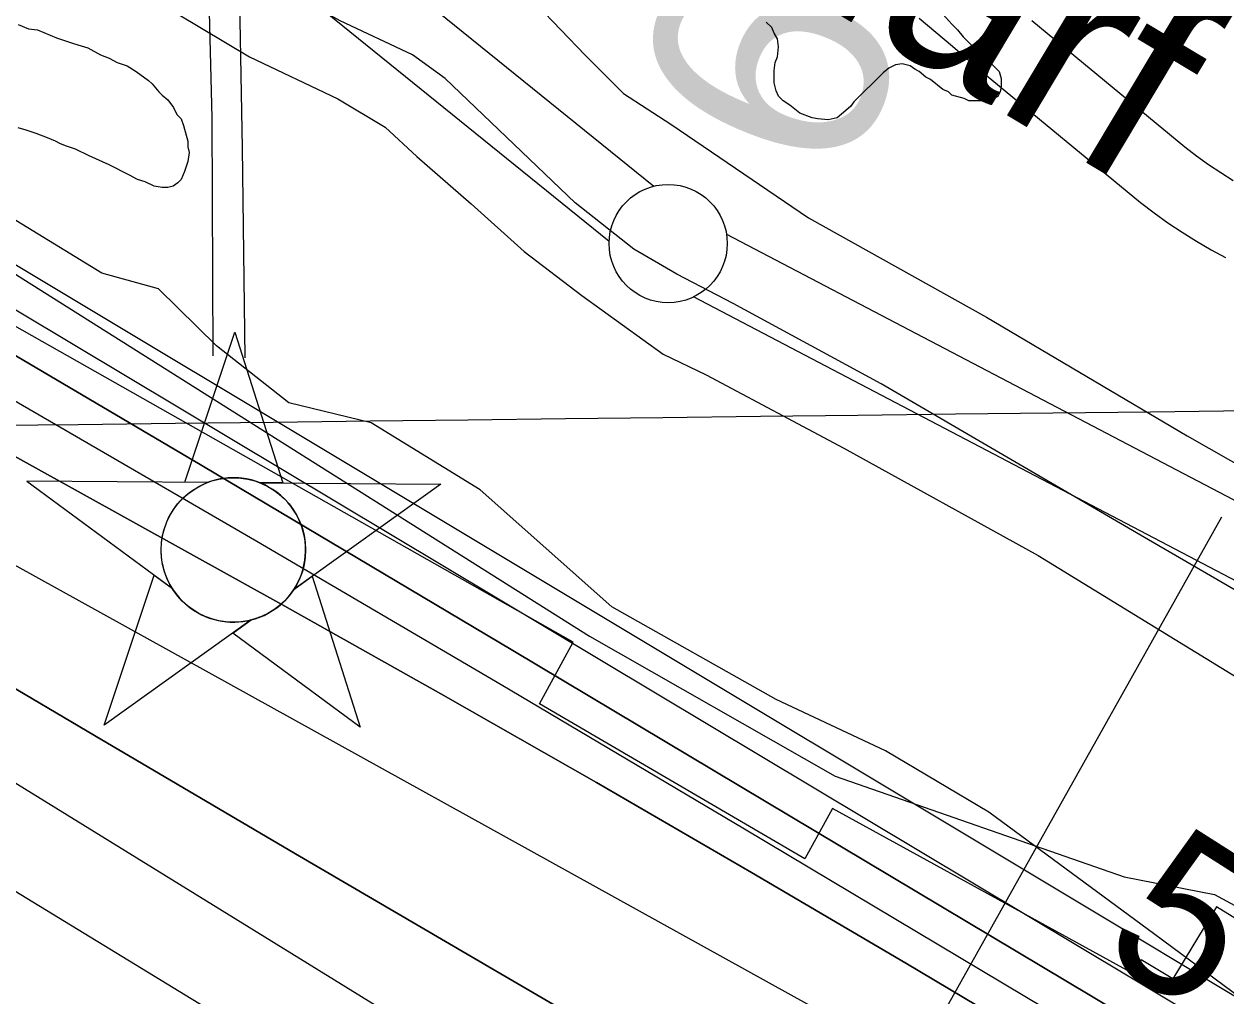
# Model space of a CAD drawing. Extents: x 3677843 to 3715951, y 511991 to 537744.
# Drawn here: x 3699179 to 3699688, y 529480 to 529891 of the extents above; entities that cross this region are included whole.
import ezdxf

# ---------------------------------------------------------------- set-up
doc = ezdxf.new("R2010")
doc.units = 0
for name, color, linetype in [('V-BLDG-IDEN', 7, 'Continuous'), ('V-CHAN-NAID', 7, 'Continuous'), ('V-FLOD-BASE', 7, 'Continuous'), ('V-GRID-MAJR', 7, 'Continuous'), ('V-LEVE-TOET', 7, 'Continuous'), ('V-RIVR-EDGE', 7, 'Continuous'), ('V-RIVR-RANG', 7, 'Continuous'), ('V-ROAD-CNTR', 7, 'Continuous'), ('V-RRAP-FSHR', 7, 'Continuous'), ('V-RRAP-RVMT', 7, 'Continuous'), ('V-SITE-VEGE', 7, 'Continuous'), ('V-SURV-IDEN', 7, 'Continuous'), ('V-SURV-LINE', 7, 'Continuous'), ('V-TOPO-DPTH', 7, 'Continuous'), ('V-TOPO-MAJR', 7, 'Continuous'), ('V-TOPO-MINR', 7, 'Continuous'), ('V-TOPO-WATR', 7, 'Continuous'), ('V-UTIL-LINE', 7, 'Continuous')]:
    doc.layers.add(name, color=color, linetype=linetype)

msp = doc.modelspace()

# ---------------------------------------------------------------- linework, layer by layer
at = {"layer": 'V-CHAN-NAID'}
for points in [[(3699256.828, 529696.95), (3699247.241, 529697.018), (3699268.367, 529760.502), (3699288.591, 529696.725), (3699279.004, 529696.7930000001), (3699277.427, 529697.371), (3699275.332, 529697.991), (3699273.292, 529698.442), (3699271.256, 529698.75), (3699270.089, 529698.8640000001), (3699268.555, 529698.9450000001), (3699266.833, 529698.943), (3699265.463, 529698.873), (3699263.557, 529698.672), (3699262.191, 529698.453), (3699260.407, 529698.069), (3699258.877, 529697.649), (3699257.845, 529697.318)], [(3699256.828, 529696.95), (3699180.3370000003, 529697.492), (3699241.9020000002, 529652.093), (3699240.789, 529654.002), (3699239.9790000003, 529655.63), (3699239.154, 529657.598), (3699238.458, 529659.652), (3699238.093, 529660.975), (3699237.7320000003, 529662.601), (3699237.488, 529664.046), (3699237.3000000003, 529665.644), (3699237.191, 529667.38), (3699237.179, 529668.961), (3699237.286, 529671.035), (3699237.469, 529672.653), (3699237.861, 529674.856), (3699238.342, 529676.779), (3699238.9450000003, 529678.666), (3699239.6, 529680.345), (3699240.327, 529681.933), (3699241.1410000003, 529683.468), (3699242.202, 529685.205), (3699243.233, 529686.675), (3699244.233, 529687.944), (3699245.235, 529689.09), (3699246.544, 529690.427), (3699247.595, 529691.392), (3699249.312, 529692.789), (3699250.524, 529693.659), (3699252.211, 529694.729), (3699253.9420000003, 529695.674), (3699255.3880000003, 529696.358)], [(3699279.004, 529696.7930000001), (3699355.4960000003, 529696.25), (3699293.293, 529651.728), (3699294.204, 529653.2170000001), (3699295.182, 529655.064), (3699295.897, 529656.649), (3699296.636, 529658.604), (3699297.181, 529660.389), (3699297.579, 529662.028), (3699297.94, 529664.0380000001), (3699298.126, 529665.611), (3699298.25, 529667.817), (3699298.22, 529669.879), (3699298.032, 529672.099), (3699297.7660000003, 529673.857), (3699297.275, 529676.089), (3699296.6350000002, 529678.229), (3699295.8850000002, 529680.211), (3699295.237, 529681.654), (3699294.23, 529683.5700000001), (3699293.168, 529685.292), (3699291.954, 529686.9940000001), (3699290.693, 529688.533), (3699289.421, 529689.899), (3699287.789, 529691.431), (3699286.046, 529692.843), (3699284.363, 529694.02), (3699282.4760000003, 529695.152), (3699281.004, 529695.9130000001)], [(3699275.262, 529638.822), (3699213.059, 529594.3), (3699234.185, 529657.783), (3699241.9020000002, 529652.093), (3699242.537, 529651.129), (3699243.92, 529649.27), (3699245.133, 529647.854), (3699246.599, 529646.351), (3699247.988, 529645.1), (3699249.4420000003, 529643.944), (3699250.845, 529642.957), (3699252.523, 529641.921), (3699254.237, 529641.01), (3699256.028, 529640.199), (3699257.474, 529639.643), (3699259.102, 529639.1140000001), (3699261.328, 529638.55), (3699262.86, 529638.263), (3699264.8850000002, 529638.006), (3699266.4220000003, 529637.902), (3699268.2830000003, 529637.88), (3699269.972, 529637.958), (3699271.682, 529638.134), (3699273.5840000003, 529638.4450000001)], [(3699293.293, 529651.728), (3699301.089, 529657.309), (3699321.313, 529593.532), (3699267.465, 529633.242), (3699275.262, 529638.822), (3699276.9280000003, 529639.2980000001), (3699278.54, 529639.858), (3699280.698, 529640.772), (3699282.433, 529641.656), (3699284.299, 529642.77), (3699286.038, 529643.982), (3699287.59, 529645.227), (3699288.877, 529646.395), (3699290.261, 529647.8150000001), (3699291.465, 529649.2170000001), (3699292.5840000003, 529650.689)]]:
    msp.add_lwpolyline(points, close=True, dxfattribs=at)
msp.add_circle((3699267.71436126, 529668.4158456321), 30.540600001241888, dxfattribs=at)
at = {"layer": 'V-FLOD-BASE'}
msp.add_lwpolyline([(3700198.703, 529235.707), (3700083.066, 529306.949), (3699992.756, 529360.981), (3699971.733, 529374.846), (3699961.7, 529384.408), (3699936.858, 529417.868), (3699870.936, 529526.855), (3699849.441, 529563.182), (3699842.752, 529570.352), (3699821.725, 529578.962), (3699758.651, 529612.434), (3699653.0500000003, 529673.639), (3699541.7120000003, 529738.667), (3699479.115, 529772.6190000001), (3699455.223, 529785.05), (3699437.066, 529795.571), (3699412.219, 529815.172), (3699357.276, 529867.761), (3699343.419, 529877.8), (3699312.836, 529892.1460000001), (3699279.386, 529910.795), (3699236.861, 529943.784), (3699139.3850000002, 530006.42)], dxfattribs=at)
at = {"layer": 'V-GRID-MAJR'}
msp.add_spline([(3681966.5640000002, 529526.479), (3687244.413, 529585.207), (3692522.254, 529644.703), (3697800.0870000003, 529704.966), (3703077.91, 529765.996), (3708355.725, 529827.795), (3713633.5300000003, 529890.361), (3713633.531, 529890.361)], degree=3, dxfattribs=at)
at = {"layer": 'V-LEVE-TOET'}
for points in [[(3699143.663, 530076.554), (3699191.84, 530058.411), (3699215.214, 530048.386), (3699232.386, 530045.519), (3699240.019, 530046.948), (3699248.6070000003, 530046.469), (3699258.65, 530043.108), (3699272.454, 530033.104), (3699274.358, 530023.085), (3699277.215, 529999.709), (3699282.937, 529990.645), (3699302.492, 529975.85), (3699362.109, 529927.1730000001), (3699395.97, 529899.017), (3699416.477, 529877.544), (3699432.693, 529861.3200000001), (3699452.725, 529848.434), (3699510.914, 529808.819), (3699586.2770000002, 529766.819), (3699671.177, 529716.702), (3699769.909, 529660.382)], [(3699108.792, 529985.879), (3699191.934, 529933.282), (3699244.015, 529895.034), (3699274.598, 529876.8640000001), (3699311.869, 529859.171), (3699331.94, 529847.2170000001), (3699345.3170000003, 529834.7880000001), (3699368.251, 529814.707), (3699390.707, 529794.629), (3699415.076, 529775.984), (3699449.4790000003, 529751.121), (3699467.636, 529742.513), (3699525.935, 529711.431), (3699608.123, 529666.006), (3699694.133, 529613.409), (3699743.825, 529582.806), (3699758.639, 529573.723), (3699773.454, 529567.505), (3699795.437, 529563.198), (3699817.42, 529561.757), (3699827.455, 529557.931), (3699836.532, 529550.761), (3699858.984, 529516.3420000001), (3699907.2290000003, 529427.914)]]:
    msp.add_lwpolyline(points, dxfattribs=at)
at = {"layer": 'V-RIVR-EDGE'}
msp.add_lwpolyline([(3700207.6148137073, 529151.424146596), (3700133.877514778, 529193.0290154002), (3700076.340029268, 529230.991866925), (3700046.378804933, 529253.2780378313), (3700002.620543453, 529279.8006112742), (3699933.699188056, 529326.7965113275), (3699891.7552552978, 529358.7175381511), (3699845.6075773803, 529390.0486329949), (3699789.8547320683, 529421.4034786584), (3699704.7305944, 529470.8407500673), (3699657.3911771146, 529505.7767515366), (3699587.2810512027, 529557.578204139), (3699543.521305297, 529583.5004546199), (3699497.3498765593, 529605.2263820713), (3699427.8089006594, 529644.4195680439), (3699372.1005881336, 529693.7841025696), (3699325.945488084, 529722.1135826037), (3699291.147538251, 529730.6042007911), (3699260.590444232, 529754.69282501), (3699236.036579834, 529778.7666049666), (3699212.039990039, 529785.429534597), (3699131.1181131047, 529834.8564150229)], dxfattribs=at)
at = {"layer": 'V-RIVR-RANG'}
msp.add_line((3699685.7016, 529682.2377), (3699352.5173, 529089.4575), dxfattribs=at)
at = {"layer": 'V-ROAD-CNTR'}
for points in [[(3699557.719885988, 529893.191619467), (3699571.927527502, 529881.3479551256), (3699586.1564378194, 529869.2041347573), (3699651.4343427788, 529815.3267506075), (3699657.179634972, 529810.9451311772), (3699663.0049152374, 529806.7712543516), (3699668.963093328, 529802.7720610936), (3699675.0382962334, 529798.9615724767), (3699681.2256783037, 529795.3358862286), (3699687.3235059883, 529792.0117735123)], [(3699605.4435621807, 529892.1838652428), (3699670.0856572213, 529838.8312493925), (3699675.016365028, 529835.0708688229), (3699680.1050847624, 529831.4247456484), (3699685.2969066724, 529827.9399389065), (3699690.5957037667, 529824.6164275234)]]:
    msp.add_lwpolyline(points, dxfattribs=at)
at = {"layer": 'V-RRAP-FSHR'}
msp.add_lwpolyline([(3697923.104166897, 530518.0682014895), (3698170.086823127, 530429.7236254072), (3698308.943271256, 530365.6744733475), (3698453.491111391, 530282.8492572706), (3698539.0893194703, 530197.879785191), (3698677.241255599, 530087.6502810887), (3698911.5959438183, 529952.3573529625), (3699042.327975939, 529875.5102488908), (3699175.921064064, 529784.7777048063), (3699418.297768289, 529632.0091926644), (3699522.3095443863, 529572.7544086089), (3699644.4522645, 529530.1662485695), (3699682.6228885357, 529522.7586325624), (3699809.3572246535, 529454.0625684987), (3699891.856808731, 529369.3306644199), (3700284.892585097, 529117.410280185), (3700663.3179294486, 528890.0884239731), (3701052.308905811, 528660.5813517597), (3701560.591786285, 528323.0258954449), (3702060.24029875, 527983.0763271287), (3702175.2764588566, 527854.2796550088), (3702403.052971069, 527666.5784068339), (3702736.6783153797, 527465.5917826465), (3703307.257259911, 527130.3218943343)], dxfattribs=at)
at = {"layer": 'V-RRAP-RVMT'}
msp.add_lwpolyline([(3699790.0920000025, 529416.7510000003), (3699806.1420000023, 529441.8050000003), (3699683.5260000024, 529517.5480000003), (3699665.1160000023, 529487.1380000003), (3699651.6860000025, 529495.1570000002), (3699648.4370000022, 529489.2410000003), (3699521.0860000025, 529559.1770000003), (3699509.4600000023, 529537.7980000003), (3699397.1740000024, 529603.3850000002), (3699411.3930000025, 529629.4220000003), (3699027.0450000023, 529846.9100000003)], dxfattribs=at)
at = {"layer": 'V-SITE-VEGE'}
for points in [[(3699567.7770000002, 529894.921), (3699571.5840000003, 529890.637), (3699573.9620000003, 529888.257), (3699576.342, 529885.4), (3699582.052, 529879.688), (3699584.429, 529877.784), (3699591.565, 529870.642), (3699592.517, 529867.787), (3699592.515, 529864.455), (3699592.04, 529862.077), (3699591.088, 529860.175), (3699589.183, 529859.223), (3699583.948, 529858.272), (3699578.716, 529858.274), (3699576.811, 529859.227), (3699571.574, 529860.654), (3699570.149, 529862.084), (3699567.771, 529863.036), (3699562.534, 529867.3200000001), (3699560.632, 529868.273), (3699557.7770000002, 529870.652), (3699555.8740000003, 529871.607), (3699553.972, 529873.034), (3699550.64, 529873.987), (3699547.785, 529873.511), (3699544.926, 529872.088), (3699542.548, 529870.181), (3699530.1720000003, 529857.811), (3699528.742, 529855.909), (3699524.935, 529852.579), (3699523.0300000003, 529851.151), (3699519.223, 529850.201), (3699514.941, 529850.678), (3699512.561, 529851.155), (3699507.326, 529853.06), (3699503.044, 529856.392), (3699500.1890000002, 529858.297), (3699498.289, 529860.201), (3699497.332, 529862.581), (3699496.386, 529865.911), (3699496.386, 529871.148), (3699496.863, 529874.478), (3699497.815, 529876.86), (3699498.293, 529881.14), (3699497.818, 529884.4720000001), (3699496.39, 529886.852), (3699495.44, 529889.232), (3699493.06, 529891.612)], [(3699176.761, 529890.61), (3699181.039, 529888.708), (3699184.84, 529888.232), (3699192.917, 529884.902), (3699200.044, 529882.523), (3699203.37, 529881.574), (3699206.221, 529880.622), (3699211.448, 529877.769), (3699215.2490000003, 529876.344), (3699218.575, 529874.441), (3699222.8510000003, 529873.014), (3699226.65, 529870.636), (3699231.879, 529866.835), (3699233.304, 529865.405), (3699236.1550000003, 529862.082), (3699237.578, 529860.654), (3699239.954, 529858.754), (3699242.33, 529855.426), (3699243.755, 529852.575), (3699245.653, 529850.672), (3699246.6040000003, 529847.821), (3699248.502, 529841.169), (3699248.502, 529838.794), (3699248.975, 529836.416), (3699248.5, 529832.615), (3699247.073, 529828.339), (3699245.649, 529825.013), (3699244.222, 529823.587), (3699242.319, 529822.162), (3699239.944, 529821.689), (3699237.568, 529821.689), (3699234.242, 529822.166), (3699230.441, 529824.067), (3699227.115, 529825.019), (3699223.791, 529826.919), (3699215.237, 529831.2), (3699206.682, 529835.003), (3699200.9820000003, 529837.856), (3699196.704, 529839.285), (3699194.3310000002, 529840.233), (3699192.43, 529841.186), (3699189.102, 529842.611), (3699184.353, 529844.514), (3699180.074, 529845.941), (3699176.748, 529846.8910000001)]]:
    msp.add_lwpolyline(points, dxfattribs=at)
at = {"layer": 'V-SURV-LINE'}
for points in [[(3699302.657139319, 529937.6932314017), (3699445.4963468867, 529822.1845420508)], [(3699426.6418206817, 529798.8498686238), (3699283.8026131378, 529914.3585579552)], [(3699476.265395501, 529801.974669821), (3699821.4336167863, 529621.2551376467)], [(3699807.5226144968, 529594.6753701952), (3699462.354393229, 529775.3949023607)]]:
    msp.add_lwpolyline(points, dxfattribs=at)
msp.add_circle((3699451.60278, 529797.9556900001), 25, dxfattribs=at)
at = {"layer": 'V-TOPO-DPTH'}
for points in [[(3698049.95499322, 530273.0732222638), (3698091.2715403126, 530248.0995654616), (3698132.814814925, 530223.4953648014), (3698510.315593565, 530003.3392440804), (3698522.1555550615, 529996.4184147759), (3698533.9862749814, 529989.481859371), (3698545.8031325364, 529982.5217148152), (3698557.6107485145, 529975.5458441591), (3699123.990674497, 529640.1692564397), (3699208.940766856, 529590.0096626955), (3699293.9737536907, 529539.9913952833), (3699379.1310822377, 529490.1851173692), (3699464.3713052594, 529440.5201657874), (3699604.1534663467, 529359.3095750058), (3699619.5639082, 529350.3544146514), (3699634.973186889, 529341.397253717), (3699650.3807208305, 529332.4370919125), (3699665.7870916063, 529323.4749295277), (3700087.8842460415, 529077.8784242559), (3700189.323865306, 529018.164377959)], [(3698049.95499322, 530273.0732222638), (3698091.2715403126, 530248.0995654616), (3698132.814814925, 530223.4953648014), (3698510.315593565, 530003.3392440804), (3698522.1555550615, 529996.4184147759), (3698533.9862749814, 529989.481859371), (3698545.8031325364, 529982.5217148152), (3698557.6107485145, 529975.5458441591), (3699123.990674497, 529640.1692564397), (3699208.940766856, 529590.0096626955), (3699293.9737536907, 529539.9913952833), (3699379.1310822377, 529490.1851173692), (3699464.3713052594, 529440.5201657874), (3699604.1534663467, 529359.3095750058), (3699619.5639082, 529350.3544146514), (3699634.973186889, 529341.397253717), (3699650.3807208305, 529332.4370919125), (3699665.7870916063, 529323.4749295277), (3700087.8842460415, 529077.8784242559), (3700189.323865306, 529018.164377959)], [(3700715.9407414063, 528853.9719197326), (3700038.6347647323, 529268.4767072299), (3699984.5637837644, 529301.5266158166), (3699930.4685275, 529334.5366938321), (3699876.3368582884, 529367.487025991), (3699822.18091378, 529400.3975275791), (3699784.9877015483, 529422.9716920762), (3699749.3933079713, 529444.537314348), (3699713.776449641, 529466.0657047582), (3699678.1258941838, 529487.538247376), (3699642.452873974, 529508.9735581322), (3698859.1102816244, 529978.8356877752)], [(3698857.3166100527, 529884.1723550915), (3699289.4121130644, 529644.6119825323), (3699355.4835428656, 529607.583367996), (3699421.3239993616, 529570.1527777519), (3699486.8179958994, 529532.1192239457), (3699552.081019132, 529493.6836944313), (3699661.5120827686, 529428.5576465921), (3699671.8674557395, 529422.352628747), (3699682.197691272, 529416.1063188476), (3699692.490220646, 529409.7980708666), (3699702.757612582, 529403.4485308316), (3700327.760537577, 529014.335592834)], [(3698857.3166100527, 529884.1723550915), (3699289.4121130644, 529644.6119825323), (3699355.4835428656, 529607.583367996), (3699421.3239993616, 529570.1527777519), (3699486.8179958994, 529532.1192239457), (3699552.081019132, 529493.6836944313), (3699661.5120827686, 529428.5576465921), (3699671.8674557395, 529422.352628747), (3699682.197691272, 529416.1063188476), (3699692.490220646, 529409.7980708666), (3699702.757612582, 529403.4485308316), (3700327.760537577, 529014.335592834)], [(3700197.944901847, 529131.4863056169), (3699741.794744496, 529412.5644763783), (3699719.514342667, 529426.2296282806), (3699697.1962866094, 529439.8327117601), (3699674.821749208, 529453.342692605), (3699652.4095575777, 529466.7906050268), (3699385.927488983, 529625.9328934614), (3699254.3535360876, 529704.0727774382), (3699122.52736756, 529781.7824036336)], [(3699122.52736756, 529781.7824036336), (3699254.3535360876, 529704.0727774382), (3699385.927488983, 529625.9328934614), (3699652.4095575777, 529466.7906050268), (3699674.821749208, 529453.342692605), (3699697.1962866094, 529439.8327117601), (3699719.514342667, 529426.2296282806), (3699741.794744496, 529412.5644763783), (3700197.944901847, 529131.4863056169)], [(3700661.2759565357, 528764.0361247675), (3699772.951598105, 529325.5782376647), (3699755.2774501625, 529336.6434353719), (3699737.540193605, 529347.6055199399), (3699719.708274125, 529358.4129347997), (3699701.8132460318, 529369.1172365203), (3699683.8252714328, 529379.6645464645), (3699665.7764987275, 529390.1056842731), (3699647.636528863, 529400.3875638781), (3699629.4357608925, 529410.5632713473), (3699121.094159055, 529691.8382899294)], [(3700661.2759565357, 528764.0361247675), (3699772.951598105, 529325.5782376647), (3699755.2774501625, 529336.6434353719), (3699737.540193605, 529347.6055199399), (3699719.708274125, 529358.4129347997), (3699701.8132460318, 529369.1172365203), (3699683.8252714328, 529379.6645464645), (3699665.7764987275, 529390.1056842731), (3699647.636528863, 529400.3875638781), (3699629.4357608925, 529410.5632713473), (3699121.094159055, 529691.8382899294)]]:
    msp.add_lwpolyline(points, dxfattribs=at)
at = {"layer": 'V-TOPO-MAJR'}
msp.add_lwpolyline([(3700625.5395838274, 528706.5258531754), (3699822.438437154, 529174.8288823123), (3699786.8468077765, 529195.694994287), (3699751.321016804, 529216.6720126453), (3699715.8939834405, 529237.815390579), (3699680.5327884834, 529259.0696748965), (3699619.5538211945, 529295.9167424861), (3699614.7355021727, 529298.8372470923), (3699609.922531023, 529301.7665116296), (3699605.1175816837, 529304.7089160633), (3699600.3179802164, 529307.6600804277), (3699138.3252467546, 529592.5992999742), (3699035.783043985, 529655.6722460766), (3698933.139571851, 529718.5795051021), (3698830.3441956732, 529781.2382335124), (3698727.44755013, 529843.7312748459), (3698524.0182786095, 529966.9449695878), (3698522.7568651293, 529967.7009950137), (3698521.4908517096, 529968.4491532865), (3698520.2179383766, 529969.1855108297), (3698518.9404251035, 529969.91400122), (3697830.2534854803, 530358.4007440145)], dxfattribs=at)
at = {"layer": 'V-TOPO-MINR'}
for points in [[(3700189.6925895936, 528900.9640653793), (3700101.0409259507, 528955.8405440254), (3699634.6806993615, 529243.4325393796), (3699612.4988219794, 529257.0899857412), (3699590.304168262, 529270.7266047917), (3699568.0903500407, 529284.3319828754), (3699545.863755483, 529297.9165336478), (3699166.841134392, 529529.2032125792), (3699055.8221463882, 529596.5786874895), (3698944.586503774, 529663.5925507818), (3698833.025879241, 529730.0639966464), (3698721.2486000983, 529796.173830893), (3698545.376105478, 529899.6151704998), (3698521.359778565, 529913.7112047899), (3698497.326391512, 529927.778030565), (3698473.2674142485, 529941.8010435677), (3698449.1913768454, 529955.7948480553), (3697514.38, 530498)], [(3700189.323865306, 529018.164377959), (3700087.8842460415, 529077.8784242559), (3699665.7870916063, 529323.4749295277), (3699650.3807208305, 529332.4370919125), (3699634.973186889, 529341.397253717), (3699619.5639082, 529350.3544146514), (3699604.1534663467, 529359.3095750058), (3699464.3713052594, 529440.5201657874), (3699379.1310822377, 529490.1851173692), (3699293.9737536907, 529539.9913952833), (3699208.940766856, 529590.0096626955), (3699123.990674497, 529640.1692564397), (3698557.6107485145, 529975.5458441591), (3698545.8031325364, 529982.5217148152), (3698533.9862749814, 529989.481859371), (3698522.1555550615, 529996.4184147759), (3698510.315593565, 530003.3392440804), (3698132.814814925, 530223.4953648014), (3698091.2715403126, 530248.0995654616), (3698049.95499322, 530273.0732222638)], [(3700327.760537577, 529014.335592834), (3699702.757612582, 529403.4485308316), (3699692.490220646, 529409.7980708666), (3699682.197691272, 529416.1063188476), (3699671.8674557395, 529422.352628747), (3699661.5120827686, 529428.5576465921), (3699552.081019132, 529493.6836944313), (3699486.8179958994, 529532.1192239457), (3699421.3239993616, 529570.1527777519), (3699355.4835428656, 529607.583367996), (3699289.4121130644, 529644.6119825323), (3698857.3166100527, 529884.1723550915)], [(3700149.1253632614, 529180.9552020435), (3700038.2557647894, 529249.0217205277), (3699927.322057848, 529316.9839815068), (3699762.834360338, 529417.595929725), (3699734.07106633, 529435.1321172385), (3699705.2739673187, 529452.612431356), (3699676.4261608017, 529470.0089353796), (3699647.544549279, 529487.3495660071), (3699132.699767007, 529795.446868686)], [(3700197.944901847, 529131.4863056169), (3699741.794744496, 529412.5644763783), (3699719.514342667, 529426.2296282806), (3699697.1962866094, 529439.8327117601), (3699674.821749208, 529453.342692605), (3699652.4095575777, 529466.7906050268), (3699385.927488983, 529625.9328934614), (3699254.3535360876, 529704.0727774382), (3699122.52736756, 529781.7824036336)], [(3700574.880135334, 528878.3590777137), (3699721.699384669, 529407.8261592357), (3699705.606395, 529417.7534972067), (3699689.4782854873, 529427.6230980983), (3699673.2974962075, 529437.4060933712), (3699657.081587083, 529447.1313515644), (3699483.9202271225, 529550.3522713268), (3699380.9261609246, 529611.3513173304), (3699277.703931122, 529671.9592373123), (3699174.1394559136, 529731.9804682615)], [(3700661.2759565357, 528764.0361247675), (3699772.951598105, 529325.5782376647), (3699755.2774501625, 529336.6434353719), (3699737.540193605, 529347.6055199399), (3699719.708274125, 529358.4129347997), (3699701.8132460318, 529369.1172365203), (3699683.8252714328, 529379.6645464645), (3699665.7764987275, 529390.1056842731), (3699647.636528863, 529400.3875638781), (3699629.4357608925, 529410.5632713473), (3699121.094159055, 529691.8382899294)]]:
    msp.add_lwpolyline(points, dxfattribs=at)
at = {"layer": 'V-TOPO-WATR'}
msp.add_lwpolyline([(3700715.9407414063, 528853.9719197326), (3700038.6347647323, 529268.4767072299), (3699984.5637837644, 529301.5266158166), (3699930.4685275, 529334.5366938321), (3699876.3368582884, 529367.487025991), (3699822.18091378, 529400.3975275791), (3699784.9877015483, 529422.9716920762), (3699749.3933079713, 529444.537314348), (3699713.776449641, 529466.0657047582), (3699678.1258941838, 529487.538247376), (3699642.452873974, 529508.9735581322), (3698859.1102816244, 529978.8356877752)], dxfattribs=at)
at = {"layer": 'V-UTIL-LINE'}
for points in [[(3699268.345, 530012.689), (3699269.519, 529959.212), (3699269.904, 529923.161), (3699271.4620000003, 529838.386), (3699272.626, 529749.652)], [(3699259.1580000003, 529750.447), (3699258.789, 529851.067), (3699256.438, 529940.596)]]:
    msp.add_lwpolyline(points, dxfattribs=at)

# ---------------------------------------------------------------- texts
at = {"layer": 'V-BLDG-IDEN'}
msp.add_text('St. Maurice St. Wharf', height=82.99983200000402, rotation=329.11883374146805, dxfattribs=at).set_placement((3698741.31047847, 530362.646248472))
at = {"layer": 'V-RIVR-RANG'}
msp.add_text('5.2', height=66.99999999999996, rotation=327.55832571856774, dxfattribs=at).set_placement((3699632.6924410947, 529497.9057568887))
at = {"layer": 'V-SURV-IDEN'}
msp.add_text('   694+16.2   ', height=100, rotation=68.31235321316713, dxfattribs=at).set_placement((3699485.789195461, 529717.1711254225))

doc.saveas('drawing.dxf')
